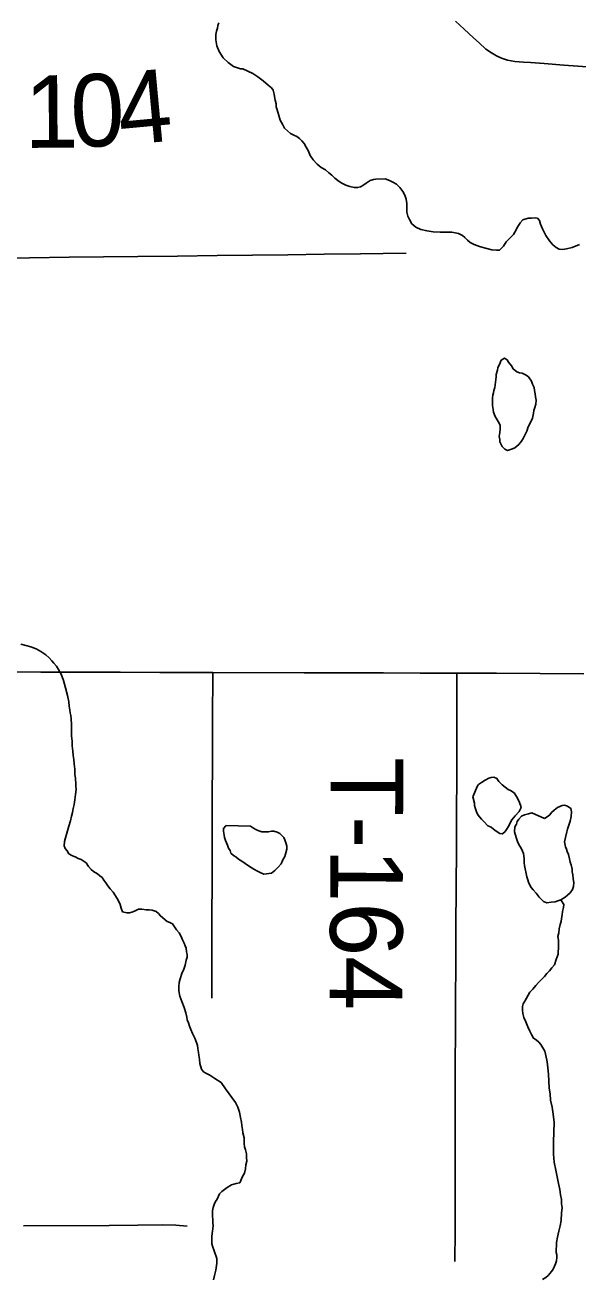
# Model space of a CAD drawing. Extents: x 103424 to 290657, y 38711 to 110967.
# Drawn here: x 214247.0219 to 214247.2385, y 40211.3459 to 40211.8371 of the extents above; entities that cross this region are included whole.
import ezdxf

# ---------------------------------------------------------------- set-up
doc = ezdxf.new("R2010")
doc.units = 0
for name, color, linetype in [('GM_X_Minor_Lake', 7, 'Continuous'), ('GM_X_Minor_River', 7, 'Continuous'), ('GM_X_Township_Road', 7, 'Continuous'), ('GM_X_Township_Road_Text', 7, 'Continuous')]:
    doc.layers.add(name, color=color, linetype=linetype)

msp = doc.modelspace()

# ---------------------------------------------------------------- linework, layer by layer
at = {"layer": 'GM_X_Minor_Lake'}
for points in [[(214247.20646, 40211.6993), (214247.20645, 40211.70025), (214247.207, 40211.70196), (214247.20718, 40211.70292), (214247.20774, 40211.70406), (214247.20848, 40211.70578), (214247.2098, 40211.70655), (214247.21075, 40211.70599), (214247.21134, 40211.70505), (214247.21249, 40211.70354), (214247.21308, 40211.70241), (214247.21461, 40211.70128), (214247.21557, 40211.70091), (214247.21671, 40211.70073), (214247.21824, 40211.69999), (214247.2192, 40211.69923), (214247.22036, 40211.69754), (214247.22075, 40211.6964), (214247.22133, 40211.69507), (214247.22154, 40211.69394), (214247.22174, 40211.69261), (214247.22195, 40211.69147), (214247.22215, 40211.69014), (214247.22198, 40211.68862), (214247.22162, 40211.68728), (214247.22125, 40211.68614), (214247.22107, 40211.685), (214247.22071, 40211.68309), (214247.21979, 40211.68118), (214247.21904, 40211.67965), (214247.21849, 40211.67794), (214247.21775, 40211.67641), (214247.21701, 40211.67507), (214247.21645, 40211.67411), (214247.21532, 40211.67277), (214247.21382, 40211.67143), (214247.21287, 40211.67104), (214247.21098, 40211.67045), (214247.20983, 40211.67101), (214247.20887, 40211.67195), (214247.2079, 40211.67384), (214247.20789, 40211.67479), (214247.20768, 40211.67593), (214247.20785, 40211.67745), (214247.20803, 40211.67878), (214247.20801, 40211.6803), (214247.20723, 40211.68182), (214247.20607, 40211.68371), (214247.20548, 40211.68541), (214247.20528, 40211.68655), (214247.20507, 40211.68807), (214247.20505, 40211.68959), (214247.20504, 40211.69111), (214247.20521, 40211.69206), (214247.20539, 40211.69301), (214247.20557, 40211.69397), (214247.20594, 40211.69511), (214247.20646, 40211.6993)], [(214247.21979, 40211.68118), (214247.22071, 40211.68309), (214247.22107, 40211.685), (214247.22125, 40211.68614), (214247.22162, 40211.68728), (214247.22198, 40211.68862), (214247.22215, 40211.69014), (214247.22195, 40211.69147), (214247.22174, 40211.69261), (214247.22154, 40211.69394), (214247.22133, 40211.69507), (214247.22075, 40211.6964), (214247.22036, 40211.69754), (214247.2192, 40211.69923), (214247.21824, 40211.69999), (214247.21671, 40211.70073), (214247.21557, 40211.70091), (214247.21461, 40211.70128), (214247.21308, 40211.70241), (214247.21249, 40211.70354), (214247.21134, 40211.70505), (214247.21075, 40211.70599), (214247.2098, 40211.70655), (214247.20848, 40211.70578), (214247.20774, 40211.70406), (214247.20718, 40211.70292), (214247.207, 40211.70196), (214247.20645, 40211.70025), (214247.20646, 40211.6993)], [(214247.20646, 40211.6993), (214247.20594, 40211.69511), (214247.20557, 40211.69397), (214247.20539, 40211.69301), (214247.20521, 40211.69206), (214247.20504, 40211.69111), (214247.20505, 40211.68959), (214247.20507, 40211.68807), (214247.20528, 40211.68655), (214247.20548, 40211.68541), (214247.20607, 40211.68371), (214247.20723, 40211.68182), (214247.20801, 40211.6803), (214247.20803, 40211.67878), (214247.20785, 40211.67745), (214247.20768, 40211.67593), (214247.20789, 40211.67479), (214247.2079, 40211.67384), (214247.20887, 40211.67195), (214247.20983, 40211.67101), (214247.21098, 40211.67045), (214247.21287, 40211.67104), (214247.21382, 40211.67143), (214247.21532, 40211.67277), (214247.21645, 40211.67411), (214247.21701, 40211.67507), (214247.21775, 40211.67641), (214247.21849, 40211.67794), (214247.21904, 40211.67965), (214247.21979, 40211.68118)], [(214247.19921, 40211.53908), (214247.19957, 40211.53955), (214247.2007, 40211.54032), (214247.20221, 40211.54128), (214247.20354, 40211.54206), (214247.20448, 40211.54226), (214247.20562, 40211.54246), (214247.20677, 40211.5419), (214247.20754, 40211.54076), (214247.20889, 40211.53945), (214247.21119, 40211.53757), (214247.21215, 40211.5372), (214247.21349, 40211.53626), (214247.21445, 40211.53494), (214247.21542, 40211.53324), (214247.21601, 40211.53153), (214247.21621, 40211.53059), (214247.21547, 40211.52906), (214247.21397, 40211.52733), (214247.21266, 40211.5258), (214247.2121, 40211.52484), (214247.21154, 40211.5237), (214247.2108, 40211.52236), (214247.21005, 40211.52121), (214247.20892, 40211.52025), (214247.20797, 40211.52043), (214247.20644, 40211.52136), (214247.20548, 40211.52211), (214247.20452, 40211.52287), (214247.20318, 40211.52342), (214247.20164, 40211.52512), (214247.20068, 40211.52606), (214247.19933, 40211.52776), (214247.19875, 40211.52889), (214247.19835, 40211.53003), (214247.19796, 40211.53135), (214247.19795, 40211.5323), (214247.19735, 40211.53477), (214247.19921, 40211.53908)], [(214247.21266, 40211.5258), (214247.21397, 40211.52733), (214247.21547, 40211.52906), (214247.21621, 40211.53059), (214247.21601, 40211.53153), (214247.21542, 40211.53324), (214247.21445, 40211.53494), (214247.21349, 40211.53626), (214247.21215, 40211.5372), (214247.21119, 40211.53757), (214247.20889, 40211.53945), (214247.20754, 40211.54076), (214247.20677, 40211.5419), (214247.20562, 40211.54246), (214247.20448, 40211.54226), (214247.20354, 40211.54206), (214247.20221, 40211.54128), (214247.2007, 40211.54032), (214247.19957, 40211.53955), (214247.19921, 40211.53908)], [(214247.19921, 40211.53908), (214247.19735, 40211.53477), (214247.19795, 40211.5323), (214247.19796, 40211.53135), (214247.19835, 40211.53003), (214247.19875, 40211.52889), (214247.19933, 40211.52776), (214247.20068, 40211.52606), (214247.20164, 40211.52512), (214247.20318, 40211.52342), (214247.20452, 40211.52287), (214247.20548, 40211.52211), (214247.20644, 40211.52136), (214247.20797, 40211.52043), (214247.20892, 40211.52025), (214247.21005, 40211.52121), (214247.2108, 40211.52236), (214247.21154, 40211.5237), (214247.2121, 40211.52484), (214247.21266, 40211.5258)], [(214247.22548, 40211.52628), (214247.22652, 40211.52689), (214247.22746, 40211.52766), (214247.22821, 40211.52861), (214247.22915, 40211.52957), (214247.23047, 40211.53054), (214247.23236, 40211.53132), (214247.23331, 40211.53152), (214247.23445, 40211.53115), (214247.23579, 40211.53021), (214247.236, 40211.52888), (214247.23583, 40211.52698), (214247.23547, 40211.52527), (214247.23437, 40211.52202), (214247.23419, 40211.52107), (214247.23365, 40211.51878), (214247.23329, 40211.51707), (214247.23369, 40211.51517), (214247.23408, 40211.51423), (214247.23428, 40211.51328), (214247.23486, 40211.51214), (214247.23526, 40211.51044), (214247.23547, 40211.50911), (214247.23586, 40211.50816), (214247.23626, 40211.50645), (214247.23627, 40211.50531), (214247.23648, 40211.50417), (214247.23668, 40211.50266), (214247.23689, 40211.50114), (214247.23672, 40211.49961), (214247.23635, 40211.49847), (214247.23542, 40211.49713), (214247.23448, 40211.49617), (214247.23354, 40211.4954), (214247.23184, 40211.49443), (214247.2307, 40211.49404), (214247.22957, 40211.49365), (214247.22805, 40211.49344), (214247.22634, 40211.49324), (214247.225, 40211.49379), (214247.22327, 40211.49549), (214247.22211, 40211.497), (214247.22096, 40211.49832), (214247.22019, 40211.49926), (214247.2196, 40211.50039), (214247.21921, 40211.50134), (214247.21882, 40211.50229), (214247.21843, 40211.50342), (214247.21762, 40211.50779), (214247.21742, 40211.50893), (214247.2174, 40211.51045), (214247.21738, 40211.51159), (214247.21718, 40211.51254), (214247.21679, 40211.51348), (214247.21621, 40211.51462), (214247.21544, 40211.51575), (214247.21485, 40211.51726), (214247.21445, 40211.5184), (214247.21386, 40211.52011), (214247.21366, 40211.52106), (214247.21383, 40211.52296), (214247.21439, 40211.5241), (214247.21476, 40211.52506), (214247.21532, 40211.52601), (214247.21644, 40211.52717), (214247.21758, 40211.52775), (214247.21909, 40211.52814), (214247.22042, 40211.52854), (214247.22548, 40211.52628)], [(214247.23184, 40211.49443), (214247.23354, 40211.4954), (214247.23448, 40211.49617), (214247.23542, 40211.49713), (214247.23635, 40211.49847), (214247.23672, 40211.49961), (214247.23689, 40211.50114), (214247.23668, 40211.50266), (214247.23648, 40211.50417), (214247.23627, 40211.50531), (214247.23626, 40211.50645), (214247.23586, 40211.50816), (214247.23547, 40211.50911), (214247.23526, 40211.51044), (214247.23486, 40211.51214), (214247.23428, 40211.51328), (214247.23408, 40211.51423), (214247.23369, 40211.51517), (214247.23329, 40211.51707), (214247.23365, 40211.51878), (214247.23419, 40211.52107), (214247.23437, 40211.52202), (214247.23547, 40211.52527), (214247.23583, 40211.52698), (214247.236, 40211.52888), (214247.23579, 40211.53021), (214247.23445, 40211.53115), (214247.23331, 40211.53152), (214247.23236, 40211.53132), (214247.23047, 40211.53054), (214247.22915, 40211.52957), (214247.22821, 40211.52861), (214247.22746, 40211.52766), (214247.22652, 40211.52689), (214247.22548, 40211.52628)], [(214247.22548, 40211.52628), (214247.22042, 40211.52854), (214247.21909, 40211.52814), (214247.21758, 40211.52775), (214247.21644, 40211.52717), (214247.21532, 40211.52601), (214247.21476, 40211.52506), (214247.21439, 40211.5241), (214247.21383, 40211.52296), (214247.21366, 40211.52106), (214247.21386, 40211.52011), (214247.21445, 40211.5184), (214247.21485, 40211.51726), (214247.21544, 40211.51575), (214247.21621, 40211.51462), (214247.21679, 40211.51348), (214247.21718, 40211.51254), (214247.21738, 40211.51159), (214247.2174, 40211.51045), (214247.21742, 40211.50893), (214247.21762, 40211.50779), (214247.21843, 40211.50342), (214247.21882, 40211.50229), (214247.21921, 40211.50134), (214247.2196, 40211.50039), (214247.22019, 40211.49926), (214247.22096, 40211.49832), (214247.22211, 40211.497), (214247.22327, 40211.49549), (214247.225, 40211.49379), (214247.22634, 40211.49324), (214247.22805, 40211.49344), (214247.22957, 40211.49365), (214247.2307, 40211.49404), (214247.23184, 40211.49443)], [(214247.10055, 40211.52354), (214247.10055, 40211.52335), (214247.10055, 40211.52335), (214247.09961, 40211.52239), (214247.09962, 40211.52125), (214247.09983, 40211.51973), (214247.10003, 40211.51878), (214247.10042, 40211.51764), (214247.10081, 40211.5167), (214247.10121, 40211.51575), (214247.1016, 40211.51461), (214247.10218, 40211.51367), (214247.10257, 40211.51272), (214247.10353, 40211.51178), (214247.10449, 40211.51122), (214247.10545, 40211.51028), (214247.10679, 40211.50953), (214247.10813, 40211.50859), (214247.10947, 40211.50766), (214247.11158, 40211.50635), (214247.11292, 40211.5056), (214247.11406, 40211.50504), (214247.1154, 40211.50449), (214247.11844, 40211.5049)], [(214247.10055, 40211.52354), (214247.11024, 40211.52325), (214247.11139, 40211.52251), (214247.11235, 40211.52194), (214247.11349, 40211.52139), (214247.11464, 40211.52102), (214247.11597, 40211.52103), (214247.1173, 40211.52104), (214247.11844, 40211.52124), (214247.11939, 40211.52125), (214247.12072, 40211.52089), (214247.12168, 40211.52033), (214247.12322, 40211.51882), (214247.12361, 40211.51787), (214247.1242, 40211.51636), (214247.1244, 40211.51541), (214247.12441, 40211.51427), (214247.12405, 40211.51275), (214247.12369, 40211.51141), (214247.12294, 40211.51007), (214247.1222, 40211.50855), (214247.12107, 40211.5072), (214247.11976, 40211.50586), (214247.11844, 40211.5049), (214247.1154, 40211.50449), (214247.11406, 40211.50504), (214247.11292, 40211.5056), (214247.11158, 40211.50635), (214247.10947, 40211.50766), (214247.10813, 40211.50859), (214247.10679, 40211.50953), (214247.10545, 40211.51028), (214247.10449, 40211.51122), (214247.10353, 40211.51178), (214247.10257, 40211.51272), (214247.10218, 40211.51367), (214247.1016, 40211.51461), (214247.10121, 40211.51575), (214247.10081, 40211.5167), (214247.10042, 40211.51764), (214247.10003, 40211.51878), (214247.09983, 40211.51973), (214247.09962, 40211.52125), (214247.09961, 40211.52239), (214247.10055, 40211.52335), (214247.10055, 40211.52335), (214247.10055, 40211.52354)], [(214247.11844, 40211.5049), (214247.11976, 40211.50586), (214247.12107, 40211.5072), (214247.1222, 40211.50855), (214247.12294, 40211.51007), (214247.12369, 40211.51141), (214247.12405, 40211.51275), (214247.12441, 40211.51427), (214247.1244, 40211.51541), (214247.1242, 40211.51636), (214247.12361, 40211.51787), (214247.12322, 40211.51882), (214247.12168, 40211.52033), (214247.12072, 40211.52089), (214247.11939, 40211.52125), (214247.11844, 40211.52124), (214247.1173, 40211.52104), (214247.11597, 40211.52103), (214247.11464, 40211.52102), (214247.11349, 40211.52139), (214247.11235, 40211.52194), (214247.11139, 40211.52251), (214247.11024, 40211.52325), (214247.10055, 40211.52354)]]:
    msp.add_lwpolyline(points, dxfattribs=at)
at = {"layer": 'GM_X_Minor_River'}
for points in [[(214247.09784, 40211.83794), (214247.09747, 40211.83698), (214247.0973, 40211.83584), (214247.09693, 40211.83469), (214247.09657, 40211.83336), (214247.09659, 40211.83127), (214247.097, 40211.82899), (214247.09797, 40211.82672), (214247.09952, 40211.82426), (214247.10145, 40211.82238), (214247.10355, 40211.82088), (214247.10623, 40211.81996), (214247.10718, 40211.81997), (214247.11119, 40211.81811), (214247.1131, 40211.8168), (214247.11521, 40211.8153), (214247.11713, 40211.81361), (214247.11848, 40211.81248), (214247.11906, 40211.81153), (214247.11945, 40211.81002), (214247.11966, 40211.80907), (214247.11986, 40211.80774), (214247.12026, 40211.80622), (214247.12027, 40211.80508), (214247.12067, 40211.80395), (214247.12126, 40211.80167), (214247.12186, 40211.79978), (214247.12283, 40211.79807), (214247.1236, 40211.79675), (214247.12476, 40211.79562), (214247.12591, 40211.79468), (214247.12724, 40211.79394), (214247.12839, 40211.79338)], [(214247.12839, 40211.79338), (214247.12935, 40211.79263), (214247.13031, 40211.79169), (214247.13127, 40211.79075), (214247.13205, 40211.78923), (214247.13283, 40211.78791), (214247.13361, 40211.78602), (214247.13477, 40211.78432), (214247.13631, 40211.78262), (214247.13785, 40211.78131), (214247.13957, 40211.78037), (214247.14091, 40211.77925), (214247.14206, 40211.77831), (214247.14322, 40211.77718), (214247.14437, 40211.77624), (214247.14571, 40211.7753), (214247.14762, 40211.77437), (214247.14915, 40211.77381), (214247.15086, 40211.77345), (214247.15219, 40211.77346), (214247.15333, 40211.77367), (214247.15427, 40211.77425), (214247.15559, 40211.77521), (214247.1571, 40211.77617), (214247.15843, 40211.77657), (214247.15938, 40211.77677), (214247.16299, 40211.7768), (214247.1647, 40211.77625), (214247.16604, 40211.7755), (214247.16738, 40211.77476), (214247.16873, 40211.77344), (214247.16988, 40211.77193), (214247.17066, 40211.77042), (214247.17125, 40211.7689), (214247.17146, 40211.76719), (214247.17148, 40211.76529), (214247.1715, 40211.76377), (214247.1719, 40211.76226), (214247.17248, 40211.76093), (214247.17345, 40211.75923), (214247.17499, 40211.75791), (214247.1769, 40211.75698), (214247.17938, 40211.75644), (214247.18185, 40211.75608), (214247.18452, 40211.75592), (214247.1868, 40211.75594), (214247.18908, 40211.75596), (214247.19174, 40211.75542), (214247.19327, 40211.75467), (214247.19423, 40211.75392), (214247.1952, 40211.75279), (214247.19635, 40211.75185), (214247.19788, 40211.75111), (214247.19998, 40211.75037), (214247.20226, 40211.74963), (214247.20474, 40211.74909), (214247.20664, 40211.74892), (214247.20778, 40211.74893), (214247.20929, 40211.75046), (214247.21041, 40211.75218), (214247.21191, 40211.75372), (214247.21323, 40211.75507), (214247.21378, 40211.75602), (214247.2149, 40211.75793), (214247.21583, 40211.75965), (214247.21696, 40211.7608), (214247.21904, 40211.7614), (214247.22037, 40211.76141), (214247.2217, 40211.76161), (214247.22265, 40211.76143), (214247.22343, 40211.76049), (214247.22382, 40211.75916), (214247.2246, 40211.75727), (214247.22596, 40211.75462), (214247.22732, 40211.75254), (214247.22867, 40211.75104), (214247.23001, 40211.74991), (214247.23116, 40211.74935), (214247.23249, 40211.74917), (214247.23401, 40211.74938), (214247.23628, 40211.74997), (214247.23912, 40211.75114)], [(214247.07971, 40211.48493), (214247.07856, 40211.48549), (214247.0776, 40211.48586), (214247.07492, 40211.48811), (214247.07415, 40211.48906), (214247.07319, 40211.48981), (214247.07166, 40211.49036), (214247.07052, 40211.49054), (214247.06938, 40211.49053), (214247.06767, 40211.4907), (214247.06633, 40211.49069), (214247.06482, 40211.48991), (214247.06369, 40211.48952), (214247.06274, 40211.48932), (214247.06179, 40211.48931), (214247.06007, 40211.48967), (214247.05949, 40211.49119), (214247.05909, 40211.49252), (214247.05831, 40211.49422), (214247.05734, 40211.49592), (214247.05637, 40211.49743), (214247.05522, 40211.49875), (214247.05425, 40211.49988), (214247.05348, 40211.50101), (214247.05271, 40211.50215), (214247.05213, 40211.50309), (214247.05117, 40211.50384), (214247.05021, 40211.50459), (214247.04868, 40211.50553), (214247.04772, 40211.50628), (214247.04675, 40211.50741), (214247.04579, 40211.50892), (214247.04387, 40211.51023), (214247.04272, 40211.5106), (214247.04177, 40211.51116), (214247.04024, 40211.51172), (214247.03909, 40211.51247), (214247.03832, 40211.5136), (214247.03755, 40211.51454), (214247.03716, 40211.51549), (214247.03733, 40211.5172), (214247.03769, 40211.51873), (214247.03897, 40211.5233), (214247.0397, 40211.5254), (214247.04006, 40211.52712), (214247.04042, 40211.52864), (214247.04079, 40211.53016), (214247.04115, 40211.53169), (214247.04132, 40211.53359), (214247.04167, 40211.53569), (214247.04184, 40211.53759), (214247.04183, 40211.53892), (214247.04181, 40211.53987), (214247.0416, 40211.54196), (214247.04139, 40211.54367), (214247.04137, 40211.54557), (214247.04115, 40211.54766), (214247.04094, 40211.54937), (214247.04074, 40211.55088), (214247.04053, 40211.55259), (214247.04031, 40211.55468), (214247.04029, 40211.55658), (214247.04008, 40211.55867), (214247.04005, 40211.56095), (214247.04003, 40211.56304), (214247.04, 40211.56532), (214247.03979, 40211.56665), (214247.03959, 40211.5676), (214247.03939, 40211.56874), (214247.03918, 40211.57026), (214247.03897, 40211.57197), (214247.03856, 40211.57444), (214247.03777, 40211.57747), (214247.03697, 40211.58031), (214247.03599, 40211.58277), (214247.03502, 40211.58467), (214247.03425, 40211.58599), (214247.03309, 40211.58712), (214247.03232, 40211.58806), (214247.03136, 40211.58919), (214247.03001, 40211.59032), (214247.0281, 40211.59163), (214247.02619, 40211.59275), (214247.02409, 40211.59349), (214247.02218, 40211.59404), (214247.02027, 40211.59459)], [(214247.22463, 40211.3457), (214247.22595, 40211.34648), (214247.22689, 40211.34725), (214247.22821, 40211.34878), (214247.22877, 40211.34974), (214247.22932, 40211.35088), (214247.22969, 40211.35184), (214247.23006, 40211.35298), (214247.23023, 40211.35431), (214247.23022, 40211.35526), (214247.23002, 40211.35621), (214247.23017, 40211.36021), (214247.23052, 40211.3623), (214247.23106, 40211.36459), (214247.23161, 40211.36668), (214247.23197, 40211.36878), (214247.23212, 40211.37182), (214247.23229, 40211.37372), (214247.23208, 40211.37524), (214247.23206, 40211.37695), (214247.23166, 40211.37885), (214247.23144, 40211.38094), (214247.23085, 40211.38321), (214247.23044, 40211.38587), (214247.22984, 40211.38853), (214247.22923, 40211.39156), (214247.229, 40211.39479), (214247.22895, 40211.39954), (214247.22909, 40211.40335), (214247.22924, 40211.40715), (214247.22882, 40211.41038), (214247.22841, 40211.41323), (214247.22781, 40211.41588), (214247.22759, 40211.41835), (214247.22718, 40211.42063), (214247.22715, 40211.42329), (214247.22693, 40211.42614), (214247.22671, 40211.42861), (214247.22649, 40211.43089), (214247.2259, 40211.43335), (214247.22549, 40211.43506), (214247.22472, 40211.43638), (214247.22394, 40211.4377), (214247.22317, 40211.43865), (214247.22221, 40211.43959), (214247.22106, 40211.44015), (214247.22029, 40211.44166), (214247.2197, 40211.44298), (214247.21892, 40211.44469), (214247.21814, 40211.44658), (214247.21736, 40211.44828), (214247.21696, 40211.4498), (214247.21676, 40211.45113), (214247.21674, 40211.45265), (214247.21711, 40211.4536), (214247.21766, 40211.45475), (214247.21971, 40211.45819), (214247.22084, 40211.45934), (214247.22196, 40211.46088), (214247.22309, 40211.46203), (214247.22441, 40211.46337), (214247.22535, 40211.46433), (214247.22628, 40211.46548), (214247.22741, 40211.46663), (214247.22835, 40211.46778), (214247.22928, 40211.46893), (214247.23002, 40211.47103), (214247.23076, 40211.47313), (214247.23091, 40211.47637), (214247.23088, 40211.47865), (214247.23067, 40211.47997), (214247.23104, 40211.4815), (214247.23121, 40211.48302), (214247.23157, 40211.48474), (214247.23194, 40211.48588), (214247.23211, 40211.48702), (214247.23229, 40211.48854), (214247.23246, 40211.48988), (214247.23282, 40211.4914), (214247.233, 40211.49254), (214247.23184, 40211.49443)], [(214247.09577, 40211.34556), (214247.09613, 40211.34727), (214247.09668, 40211.34937), (214247.09703, 40211.35203), (214247.097, 40211.35393), (214247.09582, 40211.35734), (214247.09543, 40211.35829), (214247.09504, 40211.35962), (214247.09502, 40211.36114), (214247.095, 40211.36266), (214247.09536, 40211.36456), (214247.09553, 40211.36666), (214247.09551, 40211.3678), (214247.0955, 40211.36913), (214247.09529, 40211.37045), (214247.09528, 40211.37141), (214247.09527, 40211.37255), (214247.09563, 40211.37388), (214247.096, 40211.37502), (214247.09656, 40211.37617), (214247.09711, 40211.37713), (214247.09804, 40211.37923), (214247.09898, 40211.38019), (214247.10105, 40211.38173), (214247.10275, 40211.38269), (214247.10465, 40211.38328), (214247.10597, 40211.38349), (214247.10708, 40211.38597), (214247.10783, 40211.38731), (214247.10819, 40211.38902), (214247.10836, 40211.39055), (214247.10872, 40211.39207), (214247.10871, 40211.3934), (214247.10869, 40211.39492), (214247.10829, 40211.39644), (214247.1079, 40211.39757), (214247.10769, 40211.3989), (214247.10768, 40211.40004), (214247.10767, 40211.40118), (214247.10727, 40211.40308), (214247.10706, 40211.40441), (214247.10685, 40211.40593), (214247.10665, 40211.40726), (214247.10625, 40211.40915), (214247.10584, 40211.41124), (214247.10525, 40211.41314), (214247.10428, 40211.41503), (214247.10041, 40211.42031), (214247.09867, 40211.42277), (214247.09618, 40211.42445), (214247.09427, 40211.42576), (214247.09274, 40211.42651), (214247.09178, 40211.42707), (214247.09101, 40211.42801), (214247.09041, 40211.43029), (214247.0902, 40211.432), (214247.09, 40211.43351), (214247.08979, 40211.43465), (214247.08959, 40211.43617), (214247.08938, 40211.43731), (214247.08899, 40211.43845), (214247.0884, 40211.44015), (214247.08743, 40211.44204), (214247.08684, 40211.44356), (214247.08625, 40211.44488), (214247.08586, 40211.44621), (214247.08546, 40211.44735), (214247.08526, 40211.44849), (214247.08486, 40211.45019), (214247.08427, 40211.45228), (214247.08329, 40211.45455), (214247.08251, 40211.45663), (214247.0821, 40211.45872), (214247.08208, 40211.46043), (214247.08225, 40211.46195), (214247.08262, 40211.46348), (214247.08335, 40211.46558), (214247.08409, 40211.46729), (214247.08465, 40211.46882), (214247.085, 40211.47072), (214247.08537, 40211.47187), (214247.08536, 40211.47301), (214247.08516, 40211.47396), (214247.08495, 40211.47548), (214247.08456, 40211.47642), (214247.08417, 40211.47737), (214247.08358, 40211.47869), (214247.08299, 40211.48002), (214247.08222, 40211.48153), (214247.08125, 40211.48266), (214247.08048, 40211.4838), (214247.07971, 40211.48493)]]:
    msp.add_lwpolyline(points, dxfattribs=at)
at = {"layer": 'GM_X_Township_Road'}
for points in [[(214247.19054, 40211.83861), (214247.19395, 40211.8355), (214247.19762, 40211.83215), (214247.19977, 40211.83018), (214247.20247, 40211.82772), (214247.20463, 40211.82624), (214247.2066, 40211.82508), (214247.20863, 40211.82415), (214247.21086, 40211.82341), (214247.21377, 40211.82284), (214247.2172, 40211.82251), (214247.21988, 40211.82243), (214247.22529, 40211.82202), (214247.23293, 40211.82143), (214247.24764, 40211.82029)], [(214247.00809, 40211.74574), (214247.02363, 40211.74592), (214247.03916, 40211.74611), (214247.05263, 40211.74627), (214247.0661, 40211.74644), (214247.08163, 40211.74662), (214247.09717, 40211.74681), (214247.11098, 40211.74698), (214247.1248, 40211.74714), (214247.13903, 40211.74733), (214247.15326, 40211.74752), (214247.16225, 40211.74764), (214247.17124, 40211.74776)], [(214246.78294, 40211.58389), (214246.93208, 40211.58383), (214246.94222, 40211.58374), (214246.95236, 40211.58365), (214247.0125, 40211.58369), (214247.02804, 40211.58365), (214247.04357, 40211.58361), (214247.05911, 40211.58356), (214247.07464, 40211.58352), (214247.0954, 40211.58346), (214247.13126, 40211.58336), (214247.14679, 40211.58332), (214247.16233, 40211.58327), (214247.17671, 40211.58323), (214247.19108, 40211.58319), (214247.20662, 40211.58315), (214247.24085, 40211.58299)], [(214247.09502, 40211.4559), (214247.09507, 40211.47143), (214247.09511, 40211.48697), (214247.09516, 40211.5025), (214247.09521, 40211.51804), (214247.09525, 40211.53357), (214247.0953, 40211.5491), (214247.09534, 40211.56464), (214247.0954, 40211.58346)], [(214247.19026, 40211.35274), (214247.19036, 40211.36468), (214247.19042, 40211.41656), (214247.19046, 40211.42875), (214247.19052, 40211.44428), (214247.19057, 40211.45625), (214247.19062, 40211.46822), (214247.1907, 40211.48375), (214247.19078, 40211.49929), (214247.19087, 40211.51482), (214247.19095, 40211.53035), (214247.19101, 40211.54092), (214247.19106, 40211.5515), (214247.19108, 40211.58319)], [(214247.02121, 40211.36671), (214247.05485, 40211.36683), (214247.06607, 40211.3669), (214247.07576, 40211.36702), (214247.08093, 40211.36694), (214247.08537, 40211.36653)]]:
    msp.add_lwpolyline(points, dxfattribs=at)

# ---------------------------------------------------------------- texts
at = {"layer": 'GM_X_Township_Road_Text'}
for s, height, rotation, p in [('1', 0.02841, 0.4677, (214247.02175, 40211.78896)), ('0', 0.02841, 2.2695, (214247.04022, 40211.78913)), ('4', 0.02841, 5.3306, (214247.05935, 40211.78993)), ('T-164', 0.028409, 269.719, (214247.14173, 40211.55045))]:
    msp.add_text(s, height=height, rotation=rotation, dxfattribs=at).set_placement(p)

doc.saveas('drawing.dxf')
